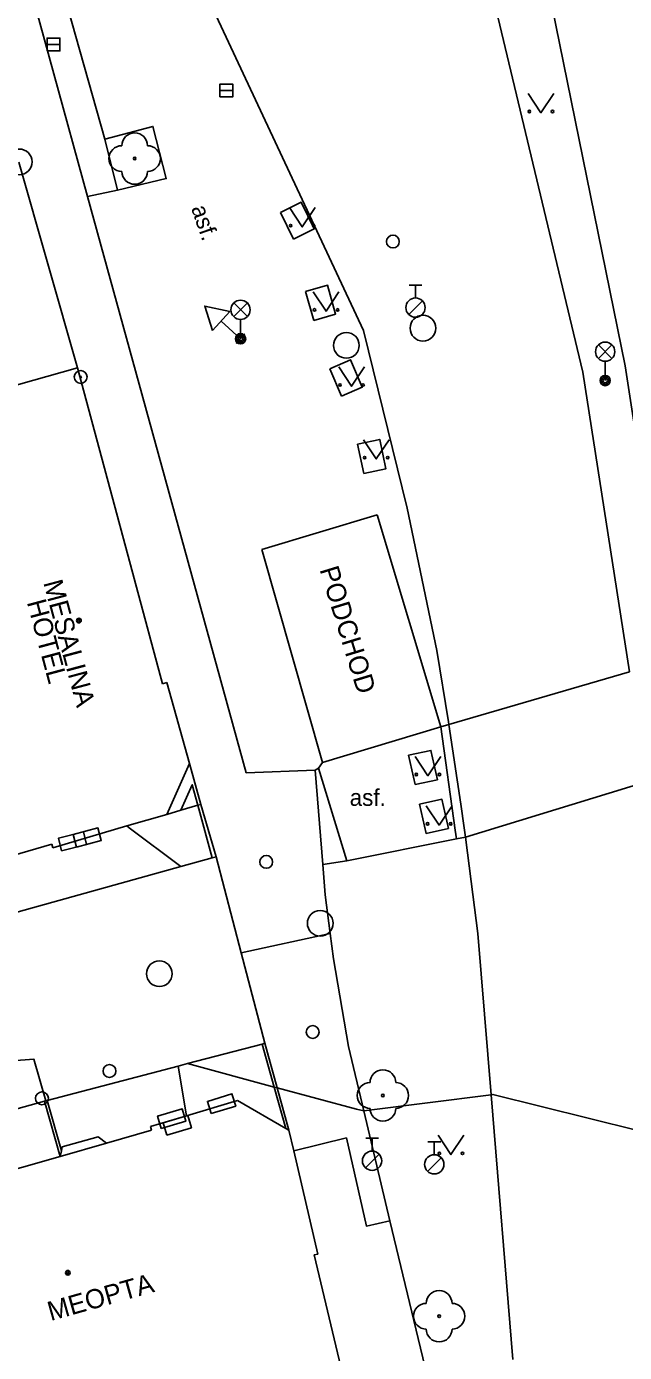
# Model space of a CAD drawing. Extents: x -596229 to -595156, y -1161237 to -1159376.
# Drawn here: x -595408.6 to -595385.3, y -1160704.6 to -1160653 of the extents above; entities that cross this region are included whole.
import ezdxf

# ---------------------------------------------------------------- set-up
doc = ezdxf.new("R2010")
doc.units = 0
for name, color, linetype in [('Level 22', 7, 'Continuous'), ('Level 24', 7, 'Continuous'), ('Level 25', 7, 'Continuous'), ('Level 27', 7, 'Continuous'), ('Level 28', 7, 'Continuous'), ('Level 33', 7, 'Continuous'), ('Level 34', 7, 'Continuous'), ('Level 36', 7, 'Continuous'), ('Level 39', 7, 'Continuous'), ('Specificka linie pasportu komunikaci', 7, 'Continuous'), ('TM - budovy zdene_ betonove - VN', 7, 'Continuous'), ('TM - budovy zdene_ betonove - VP', 7, 'Continuous'), ('TM - chodniky - VP', 7, 'Continuous'), ('TM - komunikace - VP', 7, 'Continuous'), ('TM - plot zdeny_ ohradni zed - VP', 7, 'Continuous'), ('TM - popis objektu', 7, 'Continuous'), ('TM - popis povrchu', 7, 'Continuous'), ('TM - rozhrani ploch obecne - VP', 7, 'Continuous')]:
    doc.layers.add(name, color=color, linetype=linetype)

msp = doc.modelspace()

# ---------------------------------------------------------------- linework, layer by layer
at = {"layer": 'Level 22'}
for centre in [(-595404.4, -1160658.12), (-595394.74, -1160694.58), (-595392.55, -1160703.17)]:
    msp.add_circle(centre, 0.05, dxfattribs=at)
for centre, start, end in [((-595404.4, -1160657.62), 0, 180), ((-595404.9, -1160658.12), 90, 270), ((-595403.9, -1160658.12), 270, 90), ((-595404.4, -1160658.62), 180, 0), ((-595394.74, -1160694.08), 0, 180), ((-595395.24, -1160694.58), 90, 270), ((-595394.24, -1160694.58), 270, 90), ((-595394.74, -1160695.08), 180, 0), ((-595392.55, -1160702.67), 0, 180), ((-595393.05, -1160703.17), 90, 270), ((-595392.05, -1160703.17), 270, 90), ((-595392.55, -1160703.67), 180, 0)]:
    msp.add_arc(centre, 0.5, start, end, dxfattribs=at)
at = {"layer": 'Level 24'}
for points in [[(-595407.245, -1160685.054), (-595406.274, -1160684.811), (-595406.395, -1160684.326), (-595407.366, -1160684.569)], [(-595406.668, -1160684.912), (-595405.702, -1160684.651), (-595405.832, -1160684.168), (-595406.798, -1160684.429)], [(-595401.423, -1160695.287), (-595400.468, -1160694.99), (-595400.617, -1160694.513), (-595401.572, -1160694.81)], [(-595403.371, -1160695.859), (-595402.41, -1160695.581), (-595402.549, -1160695.101), (-595403.51, -1160695.379)], [(-595403.146, -1160696.125), (-595402.189, -1160695.834), (-595402.334, -1160695.355), (-595403.291, -1160695.646)]]:
    msp.add_lwpolyline(points, close=True, dxfattribs=at)
at = {"layer": 'Level 25'}
for radius in [0.25, 0.0303]:
    msp.add_circle((-595406.5, -1160666.62), radius, dxfattribs=at)
at = {"layer": 'Level 27'}
for p, q in [((-595407.81, -1160653.68), (-595407.31, -1160653.68)), ((-595401.08, -1160655.47), (-595400.58, -1160655.47))]:
    msp.add_line(p, q, dxfattribs=at)
for points in [[(-595407.81, -1160653.93), (-595407.31, -1160653.93), (-595407.31, -1160653.43), (-595407.81, -1160653.43)], [(-595401.08, -1160655.72), (-595400.58, -1160655.72), (-595400.58, -1160655.22), (-595401.08, -1160655.22)]]:
    msp.add_lwpolyline(points, close=True, dxfattribs=at)
for centre in [(-595408.89, -1160658.25), (-595393.18, -1160664.72), (-595396.16, -1160665.39), (-595397.18, -1160687.88), (-595403.44, -1160689.84)]:
    msp.add_circle(centre, 0.5, dxfattribs=at)
at = {"layer": 'Level 28'}
for p, q in [((-595393.72, -1160663.045), (-595393.22, -1160663.045)), ((-595393.47, -1160663.545), (-595393.47, -1160663.045)), ((-595393.728, -1160664.192), (-595393.198, -1160663.662)), ((-595395.41, -1160696.245), (-595394.91, -1160696.245)), ((-595395.16, -1160696.745), (-595395.16, -1160696.245)), ((-595392.99, -1160696.385), (-595392.49, -1160696.385)), ((-595392.74, -1160696.885), (-595392.74, -1160696.385)), ((-595395.418, -1160697.392), (-595394.888, -1160696.862)), ((-595392.998, -1160697.532), (-595392.468, -1160697.002))]:
    msp.add_line(p, q, dxfattribs=at)
for centre, radius in [((-595394.35, -1160661.35), 0.25), ((-595393.47, -1160663.92), 0.375), ((-595399.28, -1160685.49), 0.25), ((-595397.47, -1160692.11), 0.25), ((-595405.38, -1160693.63), 0.25), ((-595408.01, -1160694.69), 0.25), ((-595395.16, -1160697.12), 0.375), ((-595392.74, -1160697.26), 0.375)]:
    msp.add_circle(centre, radius, dxfattribs=at)
at = {"layer": 'Level 33'}
for p, q in [((-595400.545, -1160664.27), (-595400.015, -1160663.74)), ((-595400.545, -1160663.74), (-595400.015, -1160664.27)), ((-595400.28, -1160664.38), (-595400.28, -1160665.13)), ((-595386.355, -1160665.9), (-595385.825, -1160665.37)), ((-595386.355, -1160665.37), (-595385.825, -1160665.9)), ((-595386.09, -1160666.01), (-595386.09, -1160666.76))]:
    msp.add_line(p, q, dxfattribs=at)
for centre, radius in [((-595400.28, -1160664.005), 0.375), ((-595400.28, -1160665.13), 0.2), ((-595400.28, -1160665.13), 0.145), ((-595400.28, -1160665.13), 0.0876), ((-595386.09, -1160665.635), 0.375), ((-595386.09, -1160666.76), 0.2), ((-595386.09, -1160666.76), 0.145), ((-595386.09, -1160666.76), 0.0876)]:
    msp.add_circle(centre, radius, dxfattribs=at)
at = {"layer": 'Level 34'}
for p, q in [((-595401.033, -1160664.445), (-595400.28, -1160665.13)), ((-595400.448, -1160665.315), (-595400.112, -1160664.945))]:
    msp.add_line(p, q, dxfattribs=at)
msp.add_lwpolyline([(-595401.37, -1160664.815), (-595400.697, -1160664.075), (-595401.674, -1160663.863)], close=True, dxfattribs=at)
at = {"layer": 'Level 36'}
for points in [[(-595389.09, -1160655.59), (-595388.59, -1160656.34), (-595388.09, -1160655.59)], [(-595398.38, -1160660.03), (-595397.88, -1160660.78), (-595397.38, -1160660.03)], [(-595397.45, -1160663.31), (-595396.95, -1160664.06), (-595396.45, -1160663.31)], [(-595396.46, -1160666.23), (-595395.96, -1160666.98), (-595395.46, -1160666.23)], [(-595395.5, -1160669.06), (-595395, -1160669.81), (-595394.5, -1160669.06)], [(-595393.49, -1160681.39), (-595392.99, -1160682.14), (-595392.49, -1160681.39)], [(-595393.05, -1160683.31), (-595392.55, -1160684.06), (-595392.05, -1160683.31)], [(-595392.59, -1160696.13), (-595392.09, -1160696.88), (-595391.59, -1160696.13)]]:
    msp.add_lwpolyline(points, dxfattribs=at)
for centre in [(-595389.04, -1160656.29), (-595388.141, -1160656.29), (-595398.33, -1160660.73), (-595397.431, -1160660.73), (-595397.4, -1160664.01), (-595396.501, -1160664.01), (-595396.41, -1160666.93), (-595395.511, -1160666.93), (-595395.45, -1160669.76), (-595394.551, -1160669.76), (-595393.44, -1160682.09), (-595392.541, -1160682.09), (-595393, -1160684.01), (-595392.101, -1160684.01), (-595392.54, -1160696.83), (-595391.641, -1160696.83)]:
    msp.add_circle(centre, 0.05, dxfattribs=at)
at = {"layer": 'Level 39'}
for centre, radius in [((-595406.57, -1160676.1), 0.09), ((-595406.57, -1160676.1), 0.0398), ((-595407, -1160701.48), 0.09), ((-595407, -1160701.48), 0.0398)]:
    msp.add_circle(centre, radius, dxfattribs=at)
at = {"layer": 'Specificka linie pasportu komunikaci'}
for points in [[(-595405.56, -1160657.36), (-595407.17, -1160651.66)], [(-595406.23, -1160659.6), (-595405.07, -1160659.35)], [(-595385.14, -1160678.1), (-595392.17, -1160680.14)], [(-595391.53, -1160684.53), (-595384.49, -1160682.37)], [(-595401.94, -1160683.28), (-595402.16, -1160682.49), (-595402.61, -1160683.48)], [(-595401.94, -1160683.28), (-595401.38, -1160685.33)], [(-595401.23, -1160685.29), (-595401.83, -1160683.25)], [(-595402.61, -1160685.67), (-595404.62, -1160684.16), (-595404.71, -1160684.09)], [(-595397.08, -1160685.59), (-595396.14, -1160685.45)], [(-595400.26, -1160689.03), (-595396.79, -1160688.27)], [(-595402.38, -1160695.37), (-595402.71, -1160693.44)], [(-595402.34, -1160693.34), (-595398.97, -1160694.25)], [(-595398.97, -1160694.25), (-595398.86, -1160694.28)], [(-595398.86, -1160694.28), (-595395.77, -1160695.11), (-595395.48, -1160695.18)], [(-595395.48, -1160695.18), (-595390.53, -1160694.55)], [(-595390.53, -1160694.55), (-595390.46, -1160694.54), (-595382.94, -1160696.41), (-595382.8, -1160696.45)]]:
    msp.add_lwpolyline(points, dxfattribs=at)
at = {"layer": 'TM - budovy zdene_ betonove - VN'}
for points in [[(-595401.83, -1160683.25), (-595402.26, -1160681.66)], [(-595403.15, -1160683.64), (-595402.61, -1160683.48)], [(-595402.61, -1160683.48), (-595401.94, -1160683.28)], [(-595401.94, -1160683.28), (-595401.83, -1160683.25)]]:
    msp.add_lwpolyline(points, dxfattribs=at)
at = {"layer": 'TM - budovy zdene_ betonove - VP'}
for points in [[(-595408.91, -1160658.26), (-595406.63, -1160666.26)], [(-595412.42, -1160667.9), (-595406.63, -1160666.26)], [(-595403.32, -1160678.56), (-595406.63, -1160666.26)], [(-595403.15, -1160678.51), (-595403.32, -1160678.56)], [(-595402.26, -1160681.66), (-595403.15, -1160678.51)], [(-595402.26, -1160681.66), (-595403.15, -1160683.64)], [(-595404.71, -1160684.09), (-595403.15, -1160683.64)], [(-595407.59, -1160684.94), (-595404.71, -1160684.09)], [(-595410.53, -1160685.64), (-595407.63, -1160684.8)], [(-595407.63, -1160684.8), (-595407.59, -1160684.94)], [(-595402.38, -1160695.37), (-595400.4, -1160694.78)], [(-595400.4, -1160694.78), (-595398.52, -1160695.86)], [(-595403.43, -1160695.68), (-595402.38, -1160695.37)], [(-595403.78, -1160695.79), (-595403.43, -1160695.68)], [(-595403.74, -1160695.93), (-595403.78, -1160695.79)], [(-595398.52, -1160695.86), (-595398.4, -1160695.93)], [(-595405.5, -1160696.43), (-595403.74, -1160695.93)], [(-595398.21, -1160696.73), (-595398.4, -1160695.93)], [(-595407.3, -1160696.95), (-595405.5, -1160696.43)], [(-595397.27, -1160700.75), (-595398.21, -1160696.73)], [(-595414.65, -1160699.04), (-595407.3, -1160696.95)], [(-595397.42, -1160700.78), (-595397.27, -1160700.75)], [(-595395.73, -1160707.86), (-595397.42, -1160700.78)]]:
    msp.add_lwpolyline(points, dxfattribs=at)
at = {"layer": 'TM - chodniky - VP'}
for points in [[(-595392.49, -1160680.23), (-595392.17, -1160680.14)], [(-595397.38, -1160681.92), (-595397.24, -1160681.84)], [(-595397.08, -1160685.59), (-595397.38, -1160681.92)], [(-595396.98, -1160686.77), (-595397.08, -1160685.59)], [(-595396.79, -1160688.27), (-595396.98, -1160686.77)], [(-595395.48, -1160695.18), (-595396.08, -1160692.68), (-595396.66, -1160689.26), (-595396.79, -1160688.27)], [(-595394.47, -1160699.46), (-595395.48, -1160695.18)], [(-595391.65, -1160711.14), (-595394.47, -1160699.46)]]:
    msp.add_lwpolyline(points, dxfattribs=at)
at = {"layer": 'TM - komunikace - VP'}
for points in [[(-595393.46, -1160629.85), (-595389.36, -1160646.29), (-595385.31, -1160666.19), (-595383.55, -1160677.64)], [(-595385.14, -1160678.1), (-595386.96, -1160666.43), (-595391.49, -1160647.49), (-595395.77, -1160630.6)], [(-595395.5, -1160664.81), (-595403.61, -1160647.45)], [(-595392.64, -1160677.26), (-595393.8, -1160671.73), (-595395.5, -1160664.81)], [(-595392.17, -1160680.14), (-595392.19, -1160680.04), (-595392.64, -1160677.26)], [(-595391.7, -1160683.24), (-595392.17, -1160680.14)], [(-595391.58, -1160684.17), (-595391.7, -1160683.24)], [(-595391.53, -1160684.53), (-595391.88, -1160684.59)], [(-595391.53, -1160684.53), (-595391.58, -1160684.17)], [(-595390.53, -1160694.55), (-595391.05, -1160688.27), (-595391.31, -1160686.25), (-595391.53, -1160684.53)], [(-595401.38, -1160685.33), (-595402.61, -1160685.67)], [(-595401.23, -1160685.29), (-595401.38, -1160685.33)], [(-595400.26, -1160689.03), (-595401.23, -1160685.29)], [(-595402.61, -1160685.67), (-595409.74, -1160687.66)], [(-595399.34, -1160692.55), (-595400.26, -1160689.03)], [(-595402.34, -1160693.34), (-595399.44, -1160692.58)], [(-595399.44, -1160692.58), (-595399.34, -1160692.55)], [(-595407.81, -1160694.78), (-595402.71, -1160693.44)], [(-595402.71, -1160693.44), (-595402.34, -1160693.34)], [(-595461.62, -1160709.89), (-595444.57, -1160705.07), (-595426.44, -1160699.97), (-595407.91, -1160694.8)], [(-595407.91, -1160694.8), (-595407.86, -1160694.79)], [(-595407.86, -1160694.79), (-595407.81, -1160694.78)], [(-595389.68, -1160704.86), (-595390.53, -1160694.55)]]:
    msp.add_lwpolyline(points, dxfattribs=at)
at = {"layer": 'TM - plot zdeny_ ohradni zed - VP'}
for points in [[(-595392.49, -1160680.23), (-595391.93, -1160684.26), (-595391.88, -1160684.59)], [(-595397.09, -1160681.62), (-595397.24, -1160681.84)], [(-595396.14, -1160685.45), (-595397.24, -1160681.84)], [(-595391.88, -1160684.59), (-595396.14, -1160685.45)]]:
    msp.add_lwpolyline(points, dxfattribs=at)
at = {"layer": 'TM - rozhrani ploch obecne - VP'}
for points in [[(-595414.47, -1160629.94), (-595408.86, -1160650.04), (-595406.23, -1160659.6)], [(-595405.56, -1160657.36), (-595403.69, -1160656.87), (-595403.17, -1160658.9), (-595405.07, -1160659.35)], [(-595405.07, -1160659.35), (-595405.56, -1160657.36)], [(-595406.23, -1160659.6), (-595400.06, -1160682.03)], [(-595398.73, -1160660.22), (-595397.92, -1160659.82), (-595397.41, -1160660.86), (-595398.22, -1160661.26)], [(-595398.73, -1160660.22), (-595398.22, -1160661.26)], [(-595397.43, -1160664.42), (-595396.58, -1160664.18), (-595396.89, -1160663.05), (-595397.75, -1160663.29)], [(-595397.75, -1160663.29), (-595397.43, -1160664.42)], [(-595396.35, -1160667.37), (-595395.54, -1160667.02), (-595396, -1160665.95), (-595396.81, -1160666.3)], [(-595396.81, -1160666.3), (-595396.35, -1160667.37)], [(-595395.73, -1160669.23), (-595394.86, -1160669.05), (-595394.62, -1160670.19), (-595395.48, -1160670.37)], [(-595395.73, -1160669.23), (-595395.48, -1160670.37)], [(-595399.45, -1160673.33), (-595394.96, -1160671.99)], [(-595394.96, -1160671.99), (-595392.49, -1160680.23)], [(-595397.09, -1160681.62), (-595399.45, -1160673.33)], [(-595397.09, -1160681.62), (-595392.49, -1160680.23)], [(-595393.74, -1160681.34), (-595392.87, -1160681.15), (-595392.62, -1160682.29), (-595393.49, -1160682.48)], [(-595393.74, -1160681.34), (-595393.49, -1160682.48)], [(-595400.06, -1160682.03), (-595397.38, -1160681.92)], [(-595393.31, -1160683.24), (-595392.44, -1160683.05), (-595392.19, -1160684.19)], [(-595393.31, -1160683.24), (-595393.06, -1160684.38), (-595392.19, -1160684.19)], [(-595399.44, -1160692.58), (-595398.97, -1160694.25)], [(-595399.34, -1160692.55), (-595398.86, -1160694.28)], [(-595461.62, -1160707.98), (-595445.03, -1160703.3), (-595426.9, -1160698.18), (-595409.18, -1160693.23), (-595408.32, -1160693.17), (-595407.86, -1160694.79)], [(-595398.97, -1160694.25), (-595398.52, -1160695.86)], [(-595398.86, -1160694.28), (-595398.4, -1160695.93)], [(-595407.91, -1160694.8), (-595407.3, -1160696.95)], [(-595407.81, -1160694.78), (-595407.25, -1160696.73)], [(-595405.5, -1160696.43), (-595405.82, -1160696.19), (-595407.22, -1160696.58), (-595407.25, -1160696.73)], [(-595398.21, -1160696.73), (-595396.16, -1160696.23), (-595395.38, -1160699.66), (-595394.47, -1160699.46)], [(-595407.25, -1160696.73), (-595407.3, -1160696.95)]]:
    msp.add_lwpolyline(points, dxfattribs=at)

# ---------------------------------------------------------------- texts
at = {"layer": 'TM - popis objektu'}
for s, rotation, p in [('PODCHOD', 287.04, (-595397.21, -1160674.11)), ('MESALINA', 285, (-595407.96, -1160674.62)), ('HOTEL', 285, (-595408.6, -1160675.38)), ('MEOPTA', 15.69, (-595407.67, -1160703.36))]:
    msp.add_text(s, height=0.75, rotation=rotation, dxfattribs=at).set_placement(p)
at = {"layer": 'TM - popis povrchu'}
msp.add_text('asf.', height=0.65, rotation=289.12, dxfattribs=at).set_placement((-595402.21, -1160660.05))
msp.add_text('asf.', height=0.65, dxfattribs=at).set_placement((-595396.03, -1160683.31))

doc.saveas('drawing.dxf')
